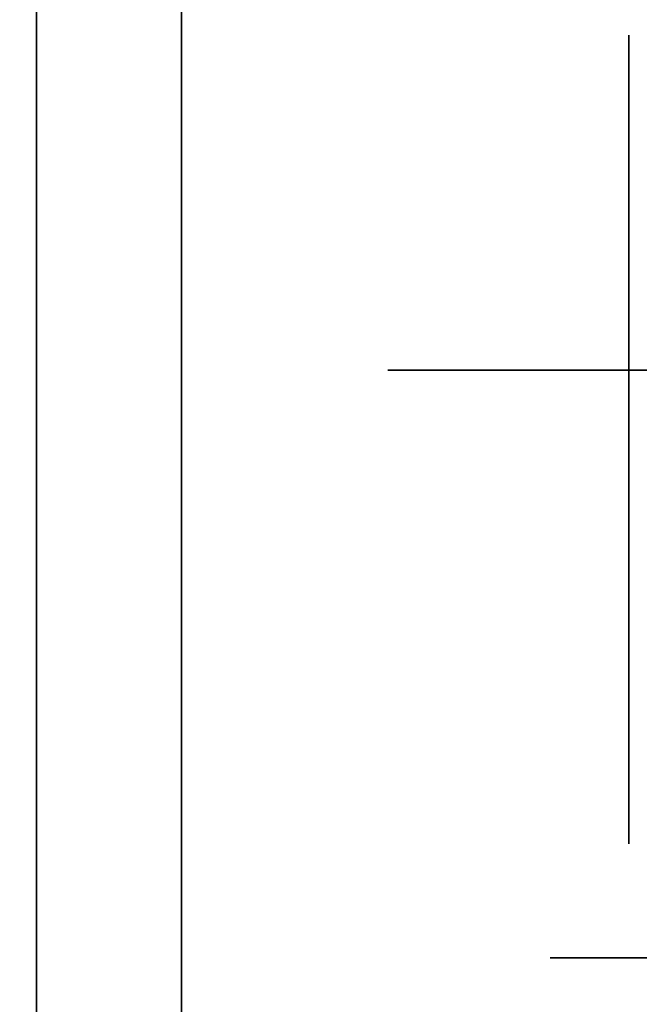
# Model space of a CAD drawing. Extents: x -1299 to -1246.9, y 2743.7 to 2747.9.
# Tile 162 of 1056: x -1296.9877 to -1296.9672, y 2747.7898 to 2747.8223. Entities that reach past the tile are written whole.
import ezdxf

# ---------------------------------------------------------------- set-up
doc = ezdxf.new("R2010")
doc.units = 0
doc.header["$LTSCALE"] = 150
doc.header["$MEASUREMENT"] = 0
doc.layers.add('3DFACE_BOLT', color=7, linetype='CONTINUOUS')
doc.layers.add('3DFACE_SHAPE', color=7, linetype='CONTINUOUS')

msp = doc.modelspace()

# ---------------------------------------------------------------- linework, layer by layer
at = {"layer": '3DFACE_BOLT', "color": 1}
for points, invisible_edges in [([(-1296.970119, 2747.841309, 0.068), (-1296.969727, 2747.841309, 0.065528), (-1296.970119, 2747.791309, 0.068)], 14), ([(-1296.970119, 2747.791309, 0.068), (-1296.969727, 2747.841309, 0.065528), (-1296.969727, 2747.791309, 0.065528)], 3), ([(-1296.969727, 2747.841309, 0.070472), (-1296.970119, 2747.841309, 0.068), (-1296.969727, 2747.791309, 0.070472)], 14), ([(-1296.969727, 2747.791309, 0.070472), (-1296.970119, 2747.841309, 0.068), (-1296.970119, 2747.791309, 0.068)], 3), ([(-1296.970119, 2747.841309, 0.138), (-1296.969727, 2747.841309, 0.135528), (-1296.970119, 2747.791309, 0.138)], 14), ([(-1296.970119, 2747.791309, 0.138), (-1296.969727, 2747.841309, 0.135528), (-1296.969727, 2747.791309, 0.135528)], 3), ([(-1296.969727, 2747.841309, 0.140472), (-1296.970119, 2747.841309, 0.138), (-1296.969727, 2747.791309, 0.140472)], 14), ([(-1296.969727, 2747.791309, 0.140472), (-1296.970119, 2747.841309, 0.138), (-1296.970119, 2747.791309, 0.138)], 3), ([(-1296.969727, 2747.841309, 0.065528), (-1296.968591, 2747.841309, 0.063298), (-1296.969727, 2747.791309, 0.065528)], 14), ([(-1296.969727, 2747.791309, 0.065528), (-1296.968591, 2747.841309, 0.063298), (-1296.968591, 2747.791309, 0.063298)], 3), ([(-1296.968591, 2747.841309, 0.072702), (-1296.969727, 2747.841309, 0.070472), (-1296.968591, 2747.791309, 0.072702)], 14), ([(-1296.968591, 2747.791309, 0.072702), (-1296.969727, 2747.841309, 0.070472), (-1296.969727, 2747.791309, 0.070472)], 3), ([(-1296.969727, 2747.841309, 0.135528), (-1296.968591, 2747.841309, 0.133298), (-1296.969727, 2747.791309, 0.135528)], 14), ([(-1296.969727, 2747.791309, 0.135528), (-1296.968591, 2747.841309, 0.133298), (-1296.968591, 2747.791309, 0.133298)], 3), ([(-1296.968591, 2747.841309, 0.142702), (-1296.969727, 2747.841309, 0.140472), (-1296.968591, 2747.791309, 0.142702)], 14), ([(-1296.968591, 2747.791309, 0.142702), (-1296.969727, 2747.841309, 0.140472), (-1296.969727, 2747.791309, 0.140472)], 3), ([(-1296.968591, 2747.841309, 0.063298), (-1296.966821, 2747.841309, 0.061528), (-1296.968591, 2747.791309, 0.063298)], 14), ([(-1296.968591, 2747.791309, 0.063298), (-1296.966821, 2747.841309, 0.061528), (-1296.966821, 2747.791309, 0.061528)], 3), ([(-1296.966821, 2747.841309, 0.074472), (-1296.968591, 2747.841309, 0.072702), (-1296.966821, 2747.791309, 0.074472)], 14), ([(-1296.966821, 2747.791309, 0.074472), (-1296.968591, 2747.841309, 0.072702), (-1296.968591, 2747.791309, 0.072702)], 3), ([(-1296.968591, 2747.841309, 0.133298), (-1296.966821, 2747.841309, 0.131528), (-1296.968591, 2747.791309, 0.133298)], 14), ([(-1296.968591, 2747.791309, 0.133298), (-1296.966821, 2747.841309, 0.131528), (-1296.966821, 2747.791309, 0.131528)], 3), ([(-1296.966821, 2747.841309, 0.144472), (-1296.968591, 2747.841309, 0.142702), (-1296.966821, 2747.791309, 0.144472)], 14), ([(-1296.966821, 2747.791309, 0.144472), (-1296.968591, 2747.841309, 0.142702), (-1296.968591, 2747.791309, 0.142702)], 3), ([(-1296.975494, 2747.825549, 0.068), (-1296.968806, 2747.825549, 0.056417), (-1296.975494, 2747.810749, 0.068)], 14), ([(-1296.975494, 2747.810749, 0.068), (-1296.968806, 2747.825549, 0.056417), (-1296.968806, 2747.810749, 0.056417)], 3), ([(-1296.968806, 2747.825549, 0.079583), (-1296.975494, 2747.825549, 0.068), (-1296.968806, 2747.810749, 0.079583)], 14), ([(-1296.968806, 2747.810749, 0.079583), (-1296.975494, 2747.825549, 0.068), (-1296.975494, 2747.810749, 0.068)], 3), ([(-1296.975494, 2747.825549, 0.138), (-1296.968806, 2747.825549, 0.126417), (-1296.975494, 2747.810749, 0.138)], 14), ([(-1296.975494, 2747.810749, 0.138), (-1296.968806, 2747.825549, 0.126417), (-1296.968806, 2747.810749, 0.126417)], 3), ([(-1296.968806, 2747.825549, 0.149583), (-1296.975494, 2747.825549, 0.138), (-1296.968806, 2747.810749, 0.149583)], 14), ([(-1296.968806, 2747.810749, 0.149583), (-1296.975494, 2747.825549, 0.138), (-1296.975494, 2747.810749, 0.138)], 3), ([(-1296.968806, 2747.825549, 0.056417), (-1296.955431, 2747.825549, 0.056417), (-1296.968806, 2747.810749, 0.056417)], 14), ([(-1296.968806, 2747.810749, 0.056417), (-1296.955431, 2747.825549, 0.056417), (-1296.955431, 2747.810749, 0.056417)], 3), ([(-1296.955431, 2747.825549, 0.079583), (-1296.968806, 2747.825549, 0.079583), (-1296.955431, 2747.810749, 0.079583)], 14), ([(-1296.955431, 2747.810749, 0.079583), (-1296.968806, 2747.825549, 0.079583), (-1296.968806, 2747.810749, 0.079583)], 3), ([(-1296.968806, 2747.825549, 0.126417), (-1296.955431, 2747.825549, 0.126417), (-1296.968806, 2747.810749, 0.126417)], 14), ([(-1296.968806, 2747.810749, 0.126417), (-1296.955431, 2747.825549, 0.126417), (-1296.955431, 2747.810749, 0.126417)], 3), ([(-1296.955431, 2747.825549, 0.149583), (-1296.968806, 2747.825549, 0.149583), (-1296.955431, 2747.810749, 0.149583)], 14), ([(-1296.955431, 2747.810749, 0.149583), (-1296.968806, 2747.825549, 0.149583), (-1296.968806, 2747.810749, 0.149583)], 3), ([(-1296.982319, 2747.815136, 0.126417), (-1296.982319, 2747.821824, 0.138), (-1296.967519, 2747.815136, 0.126417)], 14), ([(-1296.967519, 2747.815136, 0.126417), (-1296.982319, 2747.821824, 0.138), (-1296.967519, 2747.821824, 0.138)], 3), ([(-1296.982319, 2747.821824, 0.138), (-1296.982319, 2747.815136, 0.149583), (-1296.967519, 2747.821824, 0.138)], 14), ([(-1296.967519, 2747.821824, 0.138), (-1296.982319, 2747.815136, 0.149583), (-1296.967519, 2747.815136, 0.149583)], 3), ([(-1296.982319, 2747.815136, 0.149583), (-1296.982319, 2747.821824, 0.138), (-1296.982319, 2747.815136, 0.126417)], 12), ([(-1296.982319, 2747.815136, 0.056417), (-1296.982319, 2747.821824, 0.068), (-1296.967519, 2747.815136, 0.056417)], 14), ([(-1296.967519, 2747.815136, 0.056417), (-1296.982319, 2747.821824, 0.068), (-1296.967519, 2747.821824, 0.068)], 3), ([(-1296.982319, 2747.821824, 0.068), (-1296.982319, 2747.815136, 0.079583), (-1296.967519, 2747.821824, 0.068)], 14), ([(-1296.967519, 2747.821824, 0.068), (-1296.982319, 2747.815136, 0.079583), (-1296.967519, 2747.815136, 0.079583)], 3), ([(-1296.982319, 2747.815136, 0.079583), (-1296.982319, 2747.821824, 0.068), (-1296.982319, 2747.815136, 0.056417)], 12), ([(-1296.967519, 2747.815136, 0.126417), (-1296.967519, 2747.821824, 0.138), (-1296.967519, 2747.815136, 0.149583)], 12), ([(-1296.967519, 2747.815136, 0.056417), (-1296.967519, 2747.821824, 0.068), (-1296.967519, 2747.815136, 0.079583)], 12), ([(-1297.008079, 2747.816057, 0.135528), (-1297.008079, 2747.816449, 0.138), (-1296.958079, 2747.816057, 0.135528)], 14), ([(-1296.958079, 2747.816057, 0.135528), (-1297.008079, 2747.816449, 0.138), (-1296.958079, 2747.816449, 0.138)], 3), ([(-1297.008079, 2747.816449, 0.138), (-1297.008079, 2747.816057, 0.140472), (-1296.958079, 2747.816449, 0.138)], 14), ([(-1296.958079, 2747.816449, 0.138), (-1297.008079, 2747.816057, 0.140472), (-1296.958079, 2747.816057, 0.140472)], 3), ([(-1297.008079, 2747.816057, 0.065528), (-1297.008079, 2747.816449, 0.068), (-1296.958079, 2747.816057, 0.065528)], 14), ([(-1296.958079, 2747.816057, 0.065528), (-1297.008079, 2747.816449, 0.068), (-1296.958079, 2747.816449, 0.068)], 3), ([(-1297.008079, 2747.816449, 0.068), (-1297.008079, 2747.816057, 0.070472), (-1296.958079, 2747.816449, 0.068)], 14), ([(-1296.958079, 2747.816449, 0.068), (-1297.008079, 2747.816057, 0.070472), (-1296.958079, 2747.816057, 0.070472)], 3), ([(-1297.008079, 2747.814921, 0.133298), (-1297.008079, 2747.816057, 0.135528), (-1296.958079, 2747.814921, 0.133298)], 14), ([(-1296.958079, 2747.814921, 0.133298), (-1297.008079, 2747.816057, 0.135528), (-1296.958079, 2747.816057, 0.135528)], 3), ([(-1297.008079, 2747.816057, 0.140472), (-1297.008079, 2747.814921, 0.142702), (-1296.958079, 2747.816057, 0.140472)], 14), ([(-1296.958079, 2747.816057, 0.140472), (-1297.008079, 2747.814921, 0.142702), (-1296.958079, 2747.814921, 0.142702)], 3), ([(-1297.008079, 2747.814921, 0.063298), (-1297.008079, 2747.816057, 0.065528), (-1296.958079, 2747.814921, 0.063298)], 14), ([(-1296.958079, 2747.814921, 0.063298), (-1297.008079, 2747.816057, 0.065528), (-1296.958079, 2747.816057, 0.065528)], 3), ([(-1297.008079, 2747.816057, 0.070472), (-1297.008079, 2747.814921, 0.072702), (-1296.958079, 2747.816057, 0.070472)], 14), ([(-1296.958079, 2747.816057, 0.070472), (-1297.008079, 2747.814921, 0.072702), (-1296.958079, 2747.814921, 0.072702)], 3), ([(-1296.982319, 2747.801761, 0.126417), (-1296.982319, 2747.815136, 0.126417), (-1296.967519, 2747.801761, 0.126417)], 14), ([(-1296.967519, 2747.801761, 0.126417), (-1296.982319, 2747.815136, 0.126417), (-1296.967519, 2747.815136, 0.126417)], 3), ([(-1296.982319, 2747.815136, 0.149583), (-1296.982319, 2747.801761, 0.149583), (-1296.967519, 2747.815136, 0.149583)], 14), ([(-1296.967519, 2747.815136, 0.149583), (-1296.982319, 2747.801761, 0.149583), (-1296.967519, 2747.801761, 0.149583)], 3), ([(-1296.982319, 2747.801761, 0.149583), (-1296.982319, 2747.815136, 0.149583), (-1296.982319, 2747.801761, 0.126417)], 14), ([(-1296.982319, 2747.801761, 0.126417), (-1296.982319, 2747.815136, 0.149583), (-1296.982319, 2747.815136, 0.126417)], 3), ([(-1296.982319, 2747.801761, 0.056417), (-1296.982319, 2747.815136, 0.056417), (-1296.967519, 2747.801761, 0.056417)], 14), ([(-1296.967519, 2747.801761, 0.056417), (-1296.982319, 2747.815136, 0.056417), (-1296.967519, 2747.815136, 0.056417)], 3), ([(-1296.982319, 2747.815136, 0.079583), (-1296.982319, 2747.801761, 0.079583), (-1296.967519, 2747.815136, 0.079583)], 14), ([(-1296.967519, 2747.815136, 0.079583), (-1296.982319, 2747.801761, 0.079583), (-1296.967519, 2747.801761, 0.079583)], 3), ([(-1296.982319, 2747.801761, 0.079583), (-1296.982319, 2747.815136, 0.079583), (-1296.982319, 2747.801761, 0.056417)], 14), ([(-1296.982319, 2747.801761, 0.056417), (-1296.982319, 2747.815136, 0.079583), (-1296.982319, 2747.815136, 0.056417)], 3), ([(-1296.967519, 2747.801761, 0.126417), (-1296.967519, 2747.815136, 0.126417), (-1296.967519, 2747.801761, 0.149583)], 14), ([(-1296.967519, 2747.801761, 0.149583), (-1296.967519, 2747.815136, 0.126417), (-1296.967519, 2747.815136, 0.149583)], 3), ([(-1296.967519, 2747.801761, 0.056417), (-1296.967519, 2747.815136, 0.056417), (-1296.967519, 2747.801761, 0.079583)], 14), ([(-1296.967519, 2747.801761, 0.079583), (-1296.967519, 2747.815136, 0.056417), (-1296.967519, 2747.815136, 0.079583)], 3), ([(-1297.008079, 2747.813151, 0.131528), (-1297.008079, 2747.814921, 0.133298), (-1296.958079, 2747.813151, 0.131528)], 14), ([(-1296.958079, 2747.813151, 0.131528), (-1297.008079, 2747.814921, 0.133298), (-1296.958079, 2747.814921, 0.133298)], 3), ([(-1297.008079, 2747.814921, 0.142702), (-1297.008079, 2747.813151, 0.144472), (-1296.958079, 2747.814921, 0.142702)], 14), ([(-1296.958079, 2747.814921, 0.142702), (-1297.008079, 2747.813151, 0.144472), (-1296.958079, 2747.813151, 0.144472)], 3), ([(-1297.008079, 2747.813151, 0.061528), (-1297.008079, 2747.814921, 0.063298), (-1296.958079, 2747.813151, 0.061528)], 14), ([(-1296.958079, 2747.813151, 0.061528), (-1297.008079, 2747.814921, 0.063298), (-1296.958079, 2747.814921, 0.063298)], 3), ([(-1297.008079, 2747.814921, 0.072702), (-1297.008079, 2747.813151, 0.074472), (-1296.958079, 2747.814921, 0.072702)], 14), ([(-1296.958079, 2747.814921, 0.072702), (-1297.008079, 2747.813151, 0.074472), (-1296.958079, 2747.813151, 0.074472)], 3), ([(-1297.008079, 2747.810921, 0.130392), (-1297.008079, 2747.813151, 0.131528), (-1296.958079, 2747.810921, 0.130392)], 14), ([(-1296.958079, 2747.810921, 0.130392), (-1297.008079, 2747.813151, 0.131528), (-1296.958079, 2747.813151, 0.131528)], 3), ([(-1297.008079, 2747.813151, 0.144472), (-1297.008079, 2747.810921, 0.145608), (-1296.958079, 2747.813151, 0.144472)], 14), ([(-1296.958079, 2747.813151, 0.144472), (-1297.008079, 2747.810921, 0.145608), (-1296.958079, 2747.810921, 0.145608)], 3), ([(-1297.008079, 2747.810921, 0.060392), (-1297.008079, 2747.813151, 0.061528), (-1296.958079, 2747.810921, 0.060392)], 14), ([(-1296.958079, 2747.810921, 0.060392), (-1297.008079, 2747.813151, 0.061528), (-1296.958079, 2747.813151, 0.061528)], 3), ([(-1297.008079, 2747.813151, 0.074472), (-1297.008079, 2747.810921, 0.075608), (-1296.958079, 2747.813151, 0.074472)], 14), ([(-1296.958079, 2747.813151, 0.074472), (-1297.008079, 2747.810921, 0.075608), (-1296.958079, 2747.810921, 0.075608)], 3), ([(-1297.008079, 2747.808449, 0.13), (-1297.008079, 2747.810921, 0.130392), (-1296.958079, 2747.808449, 0.13)], 14), ([(-1296.958079, 2747.808449, 0.13), (-1297.008079, 2747.810921, 0.130392), (-1296.958079, 2747.810921, 0.130392)], 3), ([(-1297.008079, 2747.810921, 0.145608), (-1297.008079, 2747.808449, 0.146), (-1296.958079, 2747.810921, 0.145608)], 14), ([(-1296.958079, 2747.810921, 0.145608), (-1297.008079, 2747.808449, 0.146), (-1296.958079, 2747.808449, 0.146)], 3), ([(-1297.008079, 2747.808449, 0.06), (-1297.008079, 2747.810921, 0.060392), (-1296.958079, 2747.808449, 0.06)], 14), ([(-1296.958079, 2747.808449, 0.06), (-1297.008079, 2747.810921, 0.060392), (-1296.958079, 2747.810921, 0.060392)], 3), ([(-1297.008079, 2747.810921, 0.075608), (-1297.008079, 2747.808449, 0.076), (-1296.958079, 2747.810921, 0.075608)], 14), ([(-1296.958079, 2747.810921, 0.075608), (-1297.008079, 2747.808449, 0.076), (-1296.958079, 2747.808449, 0.076)], 3), ([(-1296.975494, 2747.810749, 0.068), (-1296.968806, 2747.810749, 0.056417), (-1296.968806, 2747.810749, 0.079583)], 2), ([(-1296.975494, 2747.810749, 0.138), (-1296.968806, 2747.810749, 0.126417), (-1296.968806, 2747.810749, 0.149583)], 2), ([(-1296.968806, 2747.810749, 0.056417), (-1296.955431, 2747.810749, 0.056417), (-1296.968806, 2747.810749, 0.079583)], 14), ([(-1296.968806, 2747.810749, 0.079583), (-1296.955431, 2747.810749, 0.056417), (-1296.955431, 2747.810749, 0.079583)], 3), ([(-1296.968806, 2747.810749, 0.126417), (-1296.955431, 2747.810749, 0.126417), (-1296.968806, 2747.810749, 0.149583)], 14), ([(-1296.968806, 2747.810749, 0.149583), (-1296.955431, 2747.810749, 0.126417), (-1296.955431, 2747.810749, 0.149583)], 3), ([(-1297.008079, 2747.805976, 0.130392), (-1297.008079, 2747.808449, 0.13), (-1296.958079, 2747.805976, 0.130392)], 14), ([(-1296.958079, 2747.805976, 0.130392), (-1297.008079, 2747.808449, 0.13), (-1296.958079, 2747.808449, 0.13)], 3), ([(-1297.008079, 2747.808449, 0.146), (-1297.008079, 2747.805976, 0.145608), (-1296.958079, 2747.808449, 0.146)], 14), ([(-1296.958079, 2747.808449, 0.146), (-1297.008079, 2747.805976, 0.145608), (-1296.958079, 2747.805976, 0.145608)], 3), ([(-1297.008079, 2747.805976, 0.060392), (-1297.008079, 2747.808449, 0.06), (-1296.958079, 2747.805976, 0.060392)], 14), ([(-1296.958079, 2747.805976, 0.060392), (-1297.008079, 2747.808449, 0.06), (-1296.958079, 2747.808449, 0.06)], 3), ([(-1297.008079, 2747.808449, 0.076), (-1297.008079, 2747.805976, 0.075608), (-1296.958079, 2747.808449, 0.076)], 14), ([(-1296.958079, 2747.808449, 0.076), (-1297.008079, 2747.805976, 0.075608), (-1296.958079, 2747.805976, 0.075608)], 3), ([(-1297.008079, 2747.803746, 0.131528), (-1297.008079, 2747.805976, 0.130392), (-1296.958079, 2747.803746, 0.131528)], 14), ([(-1296.958079, 2747.803746, 0.131528), (-1297.008079, 2747.805976, 0.130392), (-1296.958079, 2747.805976, 0.130392)], 3), ([(-1297.008079, 2747.805976, 0.145608), (-1297.008079, 2747.803746, 0.144472), (-1296.958079, 2747.805976, 0.145608)], 14), ([(-1296.958079, 2747.805976, 0.145608), (-1297.008079, 2747.803746, 0.144472), (-1296.958079, 2747.803746, 0.144472)], 3), ([(-1297.008079, 2747.803746, 0.061528), (-1297.008079, 2747.805976, 0.060392), (-1296.958079, 2747.803746, 0.061528)], 14), ([(-1296.958079, 2747.803746, 0.061528), (-1297.008079, 2747.805976, 0.060392), (-1296.958079, 2747.805976, 0.060392)], 3), ([(-1297.008079, 2747.805976, 0.075608), (-1297.008079, 2747.803746, 0.074472), (-1296.958079, 2747.805976, 0.075608)], 14), ([(-1296.958079, 2747.805976, 0.075608), (-1297.008079, 2747.803746, 0.074472), (-1296.958079, 2747.803746, 0.074472)], 3), ([(-1297.008079, 2747.801976, 0.133298), (-1297.008079, 2747.803746, 0.131528), (-1296.958079, 2747.801976, 0.133298)], 14), ([(-1296.958079, 2747.801976, 0.133298), (-1297.008079, 2747.803746, 0.131528), (-1296.958079, 2747.803746, 0.131528)], 3), ([(-1297.008079, 2747.803746, 0.144472), (-1297.008079, 2747.801976, 0.142702), (-1296.958079, 2747.803746, 0.144472)], 14), ([(-1296.958079, 2747.803746, 0.144472), (-1297.008079, 2747.801976, 0.142702), (-1296.958079, 2747.801976, 0.142702)], 3), ([(-1297.008079, 2747.801976, 0.063298), (-1297.008079, 2747.803746, 0.061528), (-1296.958079, 2747.801976, 0.063298)], 14), ([(-1296.958079, 2747.801976, 0.063298), (-1297.008079, 2747.803746, 0.061528), (-1296.958079, 2747.803746, 0.061528)], 3), ([(-1297.008079, 2747.803746, 0.074472), (-1297.008079, 2747.801976, 0.072702), (-1296.958079, 2747.803746, 0.074472)], 14), ([(-1296.958079, 2747.803746, 0.074472), (-1297.008079, 2747.801976, 0.072702), (-1296.958079, 2747.801976, 0.072702)], 3), ([(-1297.008079, 2747.80084, 0.135528), (-1297.008079, 2747.801976, 0.133298), (-1296.958079, 2747.80084, 0.135528)], 14), ([(-1296.958079, 2747.80084, 0.135528), (-1297.008079, 2747.801976, 0.133298), (-1296.958079, 2747.801976, 0.133298)], 3), ([(-1297.008079, 2747.801976, 0.142702), (-1297.008079, 2747.80084, 0.140472), (-1296.958079, 2747.801976, 0.142702)], 14), ([(-1296.958079, 2747.801976, 0.142702), (-1297.008079, 2747.80084, 0.140472), (-1296.958079, 2747.80084, 0.140472)], 3), ([(-1297.008079, 2747.80084, 0.065528), (-1297.008079, 2747.801976, 0.063298), (-1296.958079, 2747.80084, 0.065528)], 14), ([(-1296.958079, 2747.80084, 0.065528), (-1297.008079, 2747.801976, 0.063298), (-1296.958079, 2747.801976, 0.063298)], 3), ([(-1297.008079, 2747.801976, 0.072702), (-1297.008079, 2747.80084, 0.070472), (-1296.958079, 2747.801976, 0.072702)], 14), ([(-1296.958079, 2747.801976, 0.072702), (-1297.008079, 2747.80084, 0.070472), (-1296.958079, 2747.80084, 0.070472)], 3), ([(-1296.982319, 2747.795074, 0.138), (-1296.982319, 2747.801761, 0.126417), (-1296.967519, 2747.795074, 0.138)], 14), ([(-1296.967519, 2747.795074, 0.138), (-1296.982319, 2747.801761, 0.126417), (-1296.967519, 2747.801761, 0.126417)], 3), ([(-1296.982319, 2747.801761, 0.149583), (-1296.982319, 2747.795074, 0.138), (-1296.967519, 2747.801761, 0.149583)], 14), ([(-1296.967519, 2747.801761, 0.149583), (-1296.982319, 2747.795074, 0.138), (-1296.967519, 2747.795074, 0.138)], 3), ([(-1296.982319, 2747.795074, 0.138), (-1296.982319, 2747.801761, 0.149583), (-1296.982319, 2747.801761, 0.126417)], 2), ([(-1296.982319, 2747.795074, 0.068), (-1296.982319, 2747.801761, 0.056417), (-1296.967519, 2747.795074, 0.068)], 14), ([(-1296.967519, 2747.795074, 0.068), (-1296.982319, 2747.801761, 0.056417), (-1296.967519, 2747.801761, 0.056417)], 3), ([(-1296.982319, 2747.801761, 0.079583), (-1296.982319, 2747.795074, 0.068), (-1296.967519, 2747.801761, 0.079583)], 14), ([(-1296.967519, 2747.801761, 0.079583), (-1296.982319, 2747.795074, 0.068), (-1296.967519, 2747.795074, 0.068)], 3), ([(-1296.982319, 2747.795074, 0.068), (-1296.982319, 2747.801761, 0.079583), (-1296.982319, 2747.801761, 0.056417)], 2), ([(-1296.967519, 2747.795074, 0.138), (-1296.967519, 2747.801761, 0.126417), (-1296.967519, 2747.801761, 0.149583)], 2), ([(-1296.967519, 2747.795074, 0.068), (-1296.967519, 2747.801761, 0.056417), (-1296.967519, 2747.801761, 0.079583)], 2), ([(-1297.008079, 2747.800449, 0.138), (-1297.008079, 2747.80084, 0.135528), (-1296.958079, 2747.800449, 0.138)], 14), ([(-1296.958079, 2747.800449, 0.138), (-1297.008079, 2747.80084, 0.135528), (-1296.958079, 2747.80084, 0.135528)], 3), ([(-1297.008079, 2747.80084, 0.140472), (-1297.008079, 2747.800449, 0.138), (-1296.958079, 2747.80084, 0.140472)], 14), ([(-1296.958079, 2747.80084, 0.140472), (-1297.008079, 2747.800449, 0.138), (-1296.958079, 2747.800449, 0.138)], 3), ([(-1297.008079, 2747.800449, 0.068), (-1297.008079, 2747.80084, 0.065528), (-1296.958079, 2747.800449, 0.068)], 14), ([(-1296.958079, 2747.800449, 0.068), (-1297.008079, 2747.80084, 0.065528), (-1296.958079, 2747.80084, 0.065528)], 3), ([(-1297.008079, 2747.80084, 0.070472), (-1297.008079, 2747.800449, 0.068), (-1296.958079, 2747.80084, 0.070472)], 14), ([(-1296.958079, 2747.80084, 0.070472), (-1297.008079, 2747.800449, 0.068), (-1296.958079, 2747.800449, 0.068)], 3), ([(-1296.970119, 2747.791309, 0.068), (-1296.969727, 2747.791309, 0.065528), (-1296.969727, 2747.791309, 0.070472)], 2), ([(-1296.970119, 2747.791309, 0.138), (-1296.969727, 2747.791309, 0.135528), (-1296.969727, 2747.791309, 0.140472)], 2), ([(-1296.969727, 2747.791309, 0.065528), (-1296.968591, 2747.791309, 0.063298), (-1296.969727, 2747.791309, 0.070472)], 14), ([(-1296.969727, 2747.791309, 0.070472), (-1296.968591, 2747.791309, 0.063298), (-1296.968591, 2747.791309, 0.072702)], 3), ([(-1296.969727, 2747.791309, 0.135528), (-1296.968591, 2747.791309, 0.133298), (-1296.969727, 2747.791309, 0.140472)], 14), ([(-1296.969727, 2747.791309, 0.140472), (-1296.968591, 2747.791309, 0.133298), (-1296.968591, 2747.791309, 0.142702)], 3), ([(-1296.968591, 2747.791309, 0.063298), (-1296.966821, 2747.791309, 0.061528), (-1296.968591, 2747.791309, 0.072702)], 14), ([(-1296.968591, 2747.791309, 0.072702), (-1296.966821, 2747.791309, 0.061528), (-1296.966821, 2747.791309, 0.074472)], 3), ([(-1296.968591, 2747.791309, 0.133298), (-1296.966821, 2747.791309, 0.131528), (-1296.968591, 2747.791309, 0.142702)], 14), ([(-1296.968591, 2747.791309, 0.142702), (-1296.966821, 2747.791309, 0.131528), (-1296.966821, 2747.791309, 0.144472)], 3)]:
    msp.add_3dface(points, dxfattribs=dict(at, invisible_edges=invisible_edges))
at = {"layer": '3DFACE_SHAPE', "color": 13}
for points, invisible_edges in [([(-1297.046219, 2747.884449, 0.206), (-1297.046219, 2746.946449, 0.206), (-1296.944219, 2747.884449, 0.206)], 2), ([(-1297.046219, 2746.946449, 0.206), (-1296.944219, 2746.946449, 0.206), (-1296.944219, 2747.884449, 0.206)], 12), ([(-1296.944219, 2747.884449), (-1296.944219, 2746.946449), (-1297.046219, 2747.884449)], 2), ([(-1296.944219, 2746.946449), (-1297.046219, 2746.946449), (-1297.046219, 2747.884449)], 12), ([(-1296.992119, 2747.884449, 0.008), (-1296.992119, 2746.946449, 0.008), (-1296.944219, 2747.884449, 0.008)], 2), ([(-1296.992119, 2746.946449, 0.008), (-1296.944219, 2746.946449, 0.008), (-1296.944219, 2747.884449, 0.008)], 12), ([(-1296.944219, 2747.884449, 0.198), (-1296.944219, 2746.946449, 0.198), (-1296.992119, 2747.858449, 0.198)], 14), ([(-1296.944219, 2746.946449, 0.198), (-1296.992119, 2747.808449, 0.198), (-1296.992119, 2747.858449, 0.198)], 13), ([(-1296.987119, 2747.779349, 0.033), (-1296.987119, 2747.814459, 0.06199), (-1296.987119, 2747.830349, 0.033)], 3), ([(-1296.987119, 2747.814459, 0.06199), (-1296.987119, 2747.830349, 0.068), (-1296.987119, 2747.830349, 0.033)], 13), ([(-1296.987119, 2747.814459, 0.06199), (-1296.987119, 2747.816949, 0.068), (-1296.987119, 2747.830349, 0.068)], 14), ([(-1296.987119, 2747.816949, 0.138), (-1296.987119, 2747.830349, 0.068), (-1296.987119, 2747.816949, 0.068)], 15), ([(-1296.987119, 2747.830349, 0.068), (-1296.987119, 2747.816949, 0.138), (-1296.987119, 2747.830349, 0.138)], 3), ([(-1296.987119, 2747.830349, 0.138), (-1296.987119, 2747.816949, 0.138), (-1296.987119, 2747.830349, 0.173)], 3), ([(-1296.987119, 2747.816949, 0.138), (-1296.987119, 2747.814459, 0.14401), (-1296.987119, 2747.830349, 0.173)], 14), ([(-1296.987119, 2747.814459, 0.14401), (-1296.987119, 2747.808449, 0.1465), (-1296.987119, 2747.830349, 0.173)], 14), ([(-1296.987119, 2747.808449, 0.1465), (-1296.987119, 2747.802438, 0.14401), (-1296.987119, 2747.830349, 0.173)], 14), ([(-1296.987119, 2747.830349, 0.173), (-1296.987119, 2747.802438, 0.14401), (-1296.987119, 2747.779349, 0.173)], 3), ([(-1296.982319, 2747.825549, 0.033), (-1296.982319, 2747.808449, 0.033), (-1296.987119, 2747.830349, 0.033)], 14), ([(-1296.987119, 2747.830349, 0.033), (-1296.982319, 2747.808449, 0.033), (-1296.987119, 2747.779349, 0.033)], 3), ([(-1296.987119, 2747.779349, 0.173), (-1296.982319, 2747.825549, 0.173), (-1296.987119, 2747.830349, 0.173)], 3), ([(-1296.982319, 2747.779349, 0.173), (-1296.982319, 2747.825549, 0.173), (-1296.987119, 2747.779349, 0.173)], 2), ([(-1296.982319, 2747.779349, 0.173), (-1296.982319, 2747.802438, 0.14401), (-1296.982319, 2747.825549, 0.173)], 3), ([(-1296.982319, 2747.802438, 0.14401), (-1296.982319, 2747.808449, 0.1465), (-1296.982319, 2747.825549, 0.173)], 14), ([(-1296.982319, 2747.825549, 0.173), (-1296.982319, 2747.808449, 0.1465), (-1296.982319, 2747.814459, 0.14401)], 13), ([(-1296.982319, 2747.814459, 0.14401), (-1296.982319, 2747.816949, 0.138), (-1296.982319, 2747.825549, 0.173)], 14), ([(-1296.982319, 2747.816949, 0.138), (-1296.982319, 2747.825549, 0.033), (-1296.982319, 2747.825549, 0.173)], 13), ([(-1296.982319, 2747.816949, 0.068), (-1296.982319, 2747.825549, 0.033), (-1296.982319, 2747.816949, 0.138)], 15), ([(-1296.982319, 2747.816949, 0.068), (-1296.982319, 2747.814459, 0.06199), (-1296.982319, 2747.825549, 0.033)], 14), ([(-1296.982319, 2747.825549, 0.033), (-1296.982319, 2747.814459, 0.06199), (-1296.982319, 2747.808449, 0.033)], 3), ([(-1296.987119, 2747.814459, 0.13199), (-1296.987119, 2747.816949, 0.138), (-1296.987119, 2747.814459, 0.07401)], 14), ([(-1296.987119, 2747.814459, 0.07401), (-1296.987119, 2747.816949, 0.138), (-1296.987119, 2747.816949, 0.068)], 3), ([(-1296.982319, 2747.814459, 0.07401), (-1296.987119, 2747.814459, 0.07401), (-1296.982319, 2747.816949, 0.068)], 3), ([(-1296.987119, 2747.814459, 0.07401), (-1296.987119, 2747.816949, 0.068), (-1296.982319, 2747.816949, 0.068)], 14), ([(-1296.982319, 2747.816949, 0.068), (-1296.987119, 2747.816949, 0.068), (-1296.982319, 2747.814459, 0.06199)], 3), ([(-1296.987119, 2747.816949, 0.068), (-1296.987119, 2747.814459, 0.06199), (-1296.982319, 2747.814459, 0.06199)], 14), ([(-1296.982319, 2747.814459, 0.14401), (-1296.987119, 2747.814459, 0.14401), (-1296.982319, 2747.816949, 0.138)], 3), ([(-1296.987119, 2747.814459, 0.14401), (-1296.987119, 2747.816949, 0.138), (-1296.982319, 2747.816949, 0.138)], 14), ([(-1296.982319, 2747.816949, 0.138), (-1296.987119, 2747.816949, 0.138), (-1296.982319, 2747.814459, 0.13199)], 3), ([(-1296.987119, 2747.816949, 0.138), (-1296.987119, 2747.814459, 0.13199), (-1296.982319, 2747.814459, 0.13199)], 14), ([(-1296.982319, 2747.814459, 0.07401), (-1296.982319, 2747.816949, 0.068), (-1296.982319, 2747.814459, 0.13199)], 14), ([(-1296.982319, 2747.814459, 0.13199), (-1296.982319, 2747.816949, 0.068), (-1296.982319, 2747.816949, 0.138)], 3), ([(-1296.987119, 2747.808449, 0.0595), (-1296.987119, 2747.814459, 0.06199), (-1296.987119, 2747.779349, 0.033)], 14), ([(-1296.987119, 2747.814459, 0.07401), (-1296.987119, 2747.808449, 0.0765), (-1296.987119, 2747.814459, 0.13199)], 14), ([(-1296.987119, 2747.808449, 0.0765), (-1296.987119, 2747.808449, 0.1295), (-1296.987119, 2747.814459, 0.13199)], 13), ([(-1296.982319, 2747.808449, 0.0765), (-1296.987119, 2747.808449, 0.0765), (-1296.982319, 2747.814459, 0.07401)], 3), ([(-1296.987119, 2747.808449, 0.0765), (-1296.987119, 2747.814459, 0.07401), (-1296.982319, 2747.814459, 0.07401)], 14), ([(-1296.982319, 2747.814459, 0.06199), (-1296.987119, 2747.814459, 0.06199), (-1296.982319, 2747.808449, 0.0595)], 3), ([(-1296.987119, 2747.814459, 0.06199), (-1296.987119, 2747.808449, 0.0595), (-1296.982319, 2747.808449, 0.0595)], 14), ([(-1296.982319, 2747.808449, 0.1465), (-1296.987119, 2747.808449, 0.1465), (-1296.982319, 2747.814459, 0.14401)], 3), ([(-1296.987119, 2747.808449, 0.1465), (-1296.987119, 2747.814459, 0.14401), (-1296.982319, 2747.814459, 0.14401)], 14), ([(-1296.982319, 2747.814459, 0.13199), (-1296.987119, 2747.814459, 0.13199), (-1296.982319, 2747.808449, 0.1295)], 3), ([(-1296.987119, 2747.814459, 0.13199), (-1296.987119, 2747.808449, 0.1295), (-1296.982319, 2747.808449, 0.1295)], 14), ([(-1296.982319, 2747.814459, 0.06199), (-1296.982319, 2747.808449, 0.0595), (-1296.982319, 2747.808449, 0.033)], 14), ([(-1296.982319, 2747.814459, 0.13199), (-1296.982319, 2747.808449, 0.1295), (-1296.982319, 2747.814459, 0.07401)], 14), ([(-1296.982319, 2747.814459, 0.07401), (-1296.982319, 2747.808449, 0.1295), (-1296.982319, 2747.808449, 0.0765)], 3), ([(-1296.992119, 2746.966449, 0.198), (-1296.992119, 2747.808449, 0.198), (-1296.944219, 2746.946449, 0.198)], 14), ([(-1296.987119, 2747.802438, 0.06199), (-1296.987119, 2747.808449, 0.0595), (-1296.987119, 2747.779349, 0.068)], 14), ([(-1296.987119, 2747.779349, 0.068), (-1296.987119, 2747.808449, 0.0595), (-1296.987119, 2747.779349, 0.033)], 15), ([(-1296.987119, 2747.802438, 0.13199), (-1296.987119, 2747.808449, 0.1295), (-1296.987119, 2747.802438, 0.07401)], 14), ([(-1296.987119, 2747.808449, 0.1295), (-1296.987119, 2747.808449, 0.0765), (-1296.987119, 2747.802438, 0.07401)], 13), ([(-1296.982319, 2747.802438, 0.07401), (-1296.987119, 2747.802438, 0.07401), (-1296.982319, 2747.808449, 0.0765)], 3), ([(-1296.987119, 2747.802438, 0.07401), (-1296.987119, 2747.808449, 0.0765), (-1296.982319, 2747.808449, 0.0765)], 14), ([(-1296.982319, 2747.808449, 0.0595), (-1296.987119, 2747.808449, 0.0595), (-1296.982319, 2747.802438, 0.06199)], 3), ([(-1296.987119, 2747.808449, 0.0595), (-1296.987119, 2747.802438, 0.06199), (-1296.982319, 2747.802438, 0.06199)], 14), ([(-1296.982319, 2747.802438, 0.14401), (-1296.987119, 2747.802438, 0.14401), (-1296.982319, 2747.808449, 0.1465)], 3), ([(-1296.987119, 2747.802438, 0.14401), (-1296.987119, 2747.808449, 0.1465), (-1296.982319, 2747.808449, 0.1465)], 14), ([(-1296.982319, 2747.808449, 0.1295), (-1296.987119, 2747.808449, 0.1295), (-1296.982319, 2747.802438, 0.13199)], 3), ([(-1296.987119, 2747.808449, 0.1295), (-1296.987119, 2747.802438, 0.13199), (-1296.982319, 2747.802438, 0.13199)], 14), ([(-1296.982319, 2747.808449, 0.033), (-1296.982319, 2747.779349, 0.033), (-1296.987119, 2747.779349, 0.033)], 12), ([(-1296.982319, 2747.808449, 0.0595), (-1296.982319, 2747.802438, 0.06199), (-1296.982319, 2747.808449, 0.033)], 14), ([(-1296.982319, 2747.808449, 0.033), (-1296.982319, 2747.802438, 0.06199), (-1296.982319, 2747.779349, 0.033)], 15), ([(-1296.982319, 2747.808449, 0.1295), (-1296.982319, 2747.802438, 0.13199), (-1296.982319, 2747.808449, 0.0765)], 14), ([(-1296.982319, 2747.808449, 0.0765), (-1296.982319, 2747.802438, 0.13199), (-1296.982319, 2747.802438, 0.07401)], 3), ([(-1296.987119, 2747.799949, 0.068), (-1296.987119, 2747.802438, 0.06199), (-1296.987119, 2747.779349, 0.068)], 14), ([(-1296.987119, 2747.802438, 0.14401), (-1296.987119, 2747.779349, 0.138), (-1296.987119, 2747.779349, 0.173)], 13), ([(-1296.987119, 2747.802438, 0.14401), (-1296.987119, 2747.799949, 0.138), (-1296.987119, 2747.779349, 0.138)], 14), ([(-1296.987119, 2747.802438, 0.07401), (-1296.987119, 2747.799949, 0.068), (-1296.987119, 2747.802438, 0.13199)], 14), ([(-1296.987119, 2747.799949, 0.068), (-1296.987119, 2747.779349, 0.068), (-1296.987119, 2747.802438, 0.13199)], 15), ([(-1296.987119, 2747.802438, 0.13199), (-1296.987119, 2747.779349, 0.068), (-1296.987119, 2747.799949, 0.138)], 3), ([(-1296.982319, 2747.802438, 0.06199), (-1296.987119, 2747.802438, 0.06199), (-1296.982319, 2747.799949, 0.068)], 3), ([(-1296.987119, 2747.802438, 0.06199), (-1296.987119, 2747.799949, 0.068), (-1296.982319, 2747.799949, 0.068)], 14), ([(-1296.982319, 2747.799949, 0.068), (-1296.987119, 2747.799949, 0.068), (-1296.982319, 2747.802438, 0.07401)], 3), ([(-1296.987119, 2747.799949, 0.068), (-1296.987119, 2747.802438, 0.07401), (-1296.982319, 2747.802438, 0.07401)], 14), ([(-1296.982319, 2747.802438, 0.13199), (-1296.987119, 2747.802438, 0.13199), (-1296.982319, 2747.799949, 0.138)], 3), ([(-1296.987119, 2747.802438, 0.13199), (-1296.987119, 2747.799949, 0.138), (-1296.982319, 2747.799949, 0.138)], 14), ([(-1296.982319, 2747.799949, 0.138), (-1296.987119, 2747.799949, 0.138), (-1296.982319, 2747.802438, 0.14401)], 3), ([(-1296.987119, 2747.799949, 0.138), (-1296.987119, 2747.802438, 0.14401), (-1296.982319, 2747.802438, 0.14401)], 14), ([(-1296.982319, 2747.802438, 0.06199), (-1296.982319, 2747.799949, 0.068), (-1296.982319, 2747.779349, 0.033)], 14), ([(-1296.982319, 2747.779349, 0.033), (-1296.982319, 2747.799949, 0.068), (-1296.982319, 2747.802438, 0.07401)], 13), ([(-1296.982319, 2747.802438, 0.13199), (-1296.982319, 2747.799949, 0.138), (-1296.982319, 2747.802438, 0.07401)], 14), ([(-1296.982319, 2747.802438, 0.07401), (-1296.982319, 2747.799949, 0.138), (-1296.982319, 2747.779349, 0.033)], 15), ([(-1296.982319, 2747.799949, 0.138), (-1296.982319, 2747.802438, 0.14401), (-1296.982319, 2747.779349, 0.173)], 14), ([(-1296.987119, 2747.779349, 0.068), (-1296.987119, 2747.779349, 0.138), (-1296.987119, 2747.799949, 0.138)], 14), ([(-1296.982319, 2747.799949, 0.138), (-1296.982319, 2747.779349, 0.173), (-1296.982319, 2747.779349, 0.033)], 13)]:
    msp.add_3dface(points, dxfattribs=dict(at, invisible_edges=invisible_edges))

doc.saveas('drawing.dxf')
